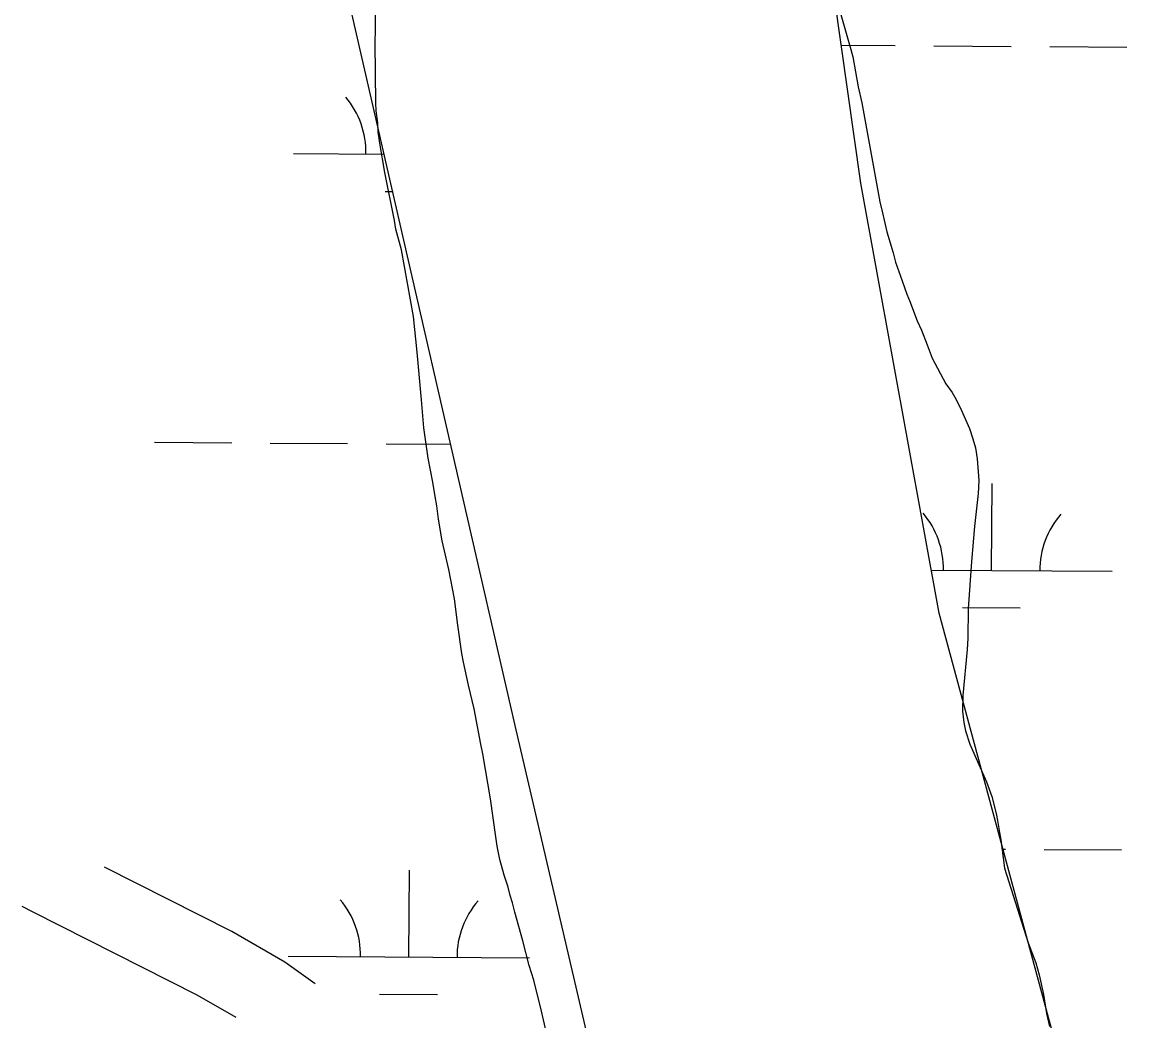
# Model space of a CAD drawing. Extents: x 3172231 to 3210228, y 940198 to 965780.
# Drawn here: x 3201942 to 3202399.9, y 956628.7 to 957042.6 of the extents above; entities that cross this region are included whole.
import ezdxf

# ---------------------------------------------------------------- set-up
doc = ezdxf.new("R2010")
doc.units = 0
for name, color, linetype in [('V-ROAD-CNTR', 7, 'Continuous'), ('V-SITE-VEGE', 7, 'Continuous'), ('V-TOPO-SHOR', 7, 'Continuous'), ('V-WETL-SWMP', 7, 'Continuous')]:
    doc.layers.add(name, color=color, linetype=linetype)

msp = doc.modelspace()

# ---------------------------------------------------------------- linework, layer by layer
at = {"layer": 'V-ROAD-CNTR'}
for points in [[(3202063.488, 956644.074), (3202050.902, 956652.975), (3202028.86, 956665.774), (3201976.109, 956692.413)], [(3202030.688, 956630.022), (3202014.554, 956639.39), (3201946.531, 956673.742), (3201941.983, 956676.134)]]:
    msp.add_lwpolyline(points, dxfattribs=at)
at = {"layer": 'V-SITE-VEGE'}
for p, q in [((3202279.327, 957052.598), (3202285.479, 957031.206)), ((3202088.504, 957039.644), (3202088.416, 957045.563)), ((3202088.336, 957033.858), (3202088.504, 957039.644)), ((3202088.551, 957009.164), (3202088.336, 957033.858)), ((3202285.479, 957031.206), (3202286.23, 957028.243)), ((3202286.23, 957028.243), (3202288.459, 957015.75)), ((3202288.459, 957015.75), (3202289.958, 957009.184)), ((3202088.785, 957005.817), (3202088.551, 957009.164)), ((3202289.958, 957009.184), (3202297.517, 956968.101)), ((3202089.393, 957000.798), (3202088.785, 957005.817)), ((3202089.625, 956997.193), (3202089.393, 957000.798)), ((3202090.235, 956992.434), (3202089.625, 956997.193)), ((3202092.338, 956980.328), (3202090.235, 956992.434)), ((3202096.315, 956960.368), (3202092.338, 956980.328)), ((3202297.517, 956968.101), (3202298.643, 956963.594)), ((3202298.643, 956963.594), (3202299.266, 956960.501)), ((3202096.934, 956956.761), (3202096.315, 956960.368)), ((3202299.266, 956960.501), (3202300.39, 956955.735)), ((3202099.189, 956948.256), (3202096.934, 956956.761)), ((3202300.39, 956955.735), (3202303.03, 956946.972)), ((3202104.141, 956920.571), (3202099.189, 956948.256)), ((3202303.03, 956946.972), (3202304.032, 956943.105)), ((3202304.032, 956943.105), (3202306.68, 956935.37)), ((3202306.68, 956935.37), (3202308.697, 956929.826)), ((3202308.697, 956929.826), (3202310.09, 956926.474)), ((3202310.09, 956926.474), (3202311.857, 956921.704)), ((3202311.857, 956921.704), (3202312.996, 956918.865)), ((3202105.712, 956905.77), (3202104.141, 956920.571)), ((3202312.996, 956918.865), (3202314.767, 956914.866)), ((3202314.767, 956914.866), (3202317.17, 956908.805)), ((3202317.17, 956908.805), (3202319.189, 956903.262)), ((3202107.504, 956886.081), (3202105.712, 956905.77)), ((3202319.189, 956903.262), (3202324.903, 956892.675)), ((3202324.903, 956892.675), (3202327.451, 956889.057)), ((3202327.451, 956889.057), (3202329.103, 956886.214)), ((3202108.452, 956874.497), (3202107.504, 956886.081)), ((3202329.103, 956886.214), (3202331.387, 956881.698)), ((3202331.387, 956881.698), (3202334.676, 956874.217)), ((3202110.295, 956861.882), (3202108.452, 956874.497)), ((3202334.676, 956874.217), (3202336.062, 956869.961)), ((3202336.062, 956869.961), (3202337.066, 956866.097)), ((3202337.066, 956866.097), (3202337.805, 956861.591)), ((3202112.284, 956851.963), (3202110.295, 956861.882)), ((3202337.805, 956861.591), (3202338.516, 956852.582)), ((3202338.516, 956852.582), (3202338.221, 956847.181)), ((3202113.14, 956846.042), (3202112.284, 956851.963)), ((3202113.885, 956842.18), (3202113.14, 956846.042)), ((3202338.221, 956847.181), (3202336.712, 956833.56)), ((3202114.62, 956836.642), (3202113.885, 956842.18)), ((3202116.101, 956827.631), (3202114.62, 956836.642)), ((3202336.712, 956833.56), (3202335.454, 956819.036)), ((3202118.847, 956815.779), (3202116.101, 956827.631)), ((3202121.207, 956803.544), (3202118.847, 956815.779)), ((3202335.454, 956819.036), (3202334.16, 956799.496)), ((3202122.546, 956792.604), (3202121.207, 956803.544)), ((3202334.16, 956799.496), (3202333.947, 956787.279)), ((3202124.262, 956780.887), (3202122.546, 956792.604)), ((3202333.947, 956787.279), (3202333.656, 956782.651)), ((3202124.883, 956777.283), (3202124.262, 956780.887)), ((3202333.656, 956782.651), (3202331.852, 956763.5)), ((3202127.005, 956767.749), (3202124.883, 956777.283)), ((3202129.378, 956757.958), (3202127.005, 956767.749)), ((3202331.852, 956763.5), (3202331.809, 956757.069)), ((3202132.108, 956743.407), (3202129.378, 956757.958)), ((3202331.809, 956757.069), (3202332.29, 956752.31)), ((3202332.29, 956752.31), (3202333.04, 956748.83)), ((3202333.04, 956748.83), (3202334.799, 956743.288)), ((3202132.981, 956739.413), (3202132.108, 956743.407)), ((3202334.799, 956743.288), (3202341.635, 956727.678)), ((3202136.065, 956720.744), (3202132.981, 956739.413)), ((3202341.635, 956727.678), (3202343.908, 956721.618)), ((3202138.398, 956704.909), (3202136.065, 956720.744)), ((3202343.908, 956721.618), (3202345.661, 956714.661)), ((3202345.661, 956714.661), (3202346.284, 956711.698)), ((3202346.284, 956711.698), (3202347.021, 956706.805)), ((3202347.021, 956706.805), (3202347.644, 956703.715)), ((3202138.887, 956701.048), (3202138.398, 956704.909)), ((3202140.007, 956695.508), (3202138.887, 956701.048)), ((3202347.644, 956703.715), (3202349.104, 956692)), ((3202141.763, 956689.065), (3202140.007, 956695.508)), ((3202349.104, 956692), (3202358.92, 956661.065)), ((3202143.401, 956684.04), (3202141.763, 956689.065)), ((3202144.277, 956680.689), (3202143.401, 956684.04)), ((3202145.283, 956677.594), (3202144.277, 956680.689)), ((3202146.158, 956673.73), (3202145.283, 956677.594)), ((3202149.549, 956661.874), (3202146.158, 956673.73)), ((3202152.179, 956651.695), (3202149.549, 956661.874)), ((3202358.92, 956661.065), (3202362.078, 956652.685)), ((3202154.065, 956645.511), (3202152.179, 956651.695)), ((3202362.078, 956652.685), (3202363.461, 956647.786)), ((3202363.461, 956647.786), (3202365.334, 956639.545)), ((3202157.319, 956632.756), (3202154.065, 956645.511)), ((3202365.334, 956639.545), (3202366.563, 956631.691)), ((3202160.065, 956620.646), (3202157.319, 956632.756)), ((3202366.563, 956631.691), (3202367.813, 956626.409))]:
    msp.add_line(p, q, dxfattribs=at)
at = {"layer": 'V-TOPO-SHOR'}
for p, q in [((3202279.327, 957052.598), (3202285.479, 957031.206)), ((3202088.504, 957039.644), (3202088.416, 957045.563)), ((3202088.336, 957033.858), (3202088.504, 957039.644)), ((3202088.551, 957009.164), (3202088.336, 957033.858)), ((3202285.479, 957031.206), (3202286.23, 957028.243)), ((3202286.23, 957028.243), (3202288.459, 957015.75)), ((3202288.459, 957015.75), (3202289.958, 957009.184)), ((3202088.785, 957005.817), (3202088.551, 957009.164)), ((3202289.958, 957009.184), (3202297.517, 956968.101)), ((3202089.393, 957000.798), (3202088.785, 957005.817)), ((3202089.625, 956997.193), (3202089.393, 957000.798)), ((3202090.235, 956992.434), (3202089.625, 956997.193)), ((3202092.338, 956980.328), (3202090.235, 956992.434)), ((3202096.315, 956960.368), (3202092.338, 956980.328)), ((3202297.517, 956968.101), (3202298.643, 956963.594)), ((3202298.643, 956963.594), (3202299.266, 956960.501)), ((3202096.934, 956956.761), (3202096.315, 956960.368)), ((3202299.266, 956960.501), (3202300.39, 956955.735)), ((3202099.189, 956948.256), (3202096.934, 956956.761)), ((3202300.39, 956955.735), (3202303.03, 956946.972)), ((3202104.141, 956920.571), (3202099.189, 956948.256)), ((3202303.03, 956946.972), (3202304.032, 956943.105)), ((3202304.032, 956943.105), (3202306.68, 956935.37)), ((3202306.68, 956935.37), (3202308.697, 956929.826)), ((3202308.697, 956929.826), (3202310.09, 956926.474)), ((3202310.09, 956926.474), (3202311.857, 956921.704)), ((3202311.857, 956921.704), (3202312.996, 956918.865)), ((3202105.712, 956905.77), (3202104.141, 956920.571)), ((3202312.996, 956918.865), (3202314.767, 956914.866)), ((3202314.767, 956914.866), (3202317.17, 956908.805)), ((3202317.17, 956908.805), (3202319.189, 956903.262)), ((3202107.504, 956886.081), (3202105.712, 956905.77)), ((3202319.189, 956903.262), (3202324.903, 956892.675)), ((3202324.903, 956892.675), (3202327.451, 956889.057)), ((3202327.451, 956889.057), (3202329.103, 956886.214)), ((3202108.452, 956874.497), (3202107.504, 956886.081)), ((3202329.103, 956886.214), (3202331.387, 956881.698)), ((3202331.387, 956881.698), (3202334.676, 956874.217)), ((3202110.295, 956861.882), (3202108.452, 956874.497)), ((3202334.676, 956874.217), (3202336.062, 956869.961)), ((3202336.062, 956869.961), (3202337.066, 956866.097)), ((3202337.066, 956866.097), (3202337.805, 956861.591)), ((3202112.284, 956851.963), (3202110.295, 956861.882)), ((3202337.805, 956861.591), (3202338.516, 956852.582)), ((3202338.516, 956852.582), (3202338.221, 956847.181)), ((3202113.14, 956846.042), (3202112.284, 956851.963)), ((3202113.885, 956842.18), (3202113.14, 956846.042)), ((3202338.221, 956847.181), (3202336.712, 956833.56)), ((3202114.62, 956836.642), (3202113.885, 956842.18)), ((3202116.101, 956827.631), (3202114.62, 956836.642)), ((3202336.712, 956833.56), (3202335.454, 956819.036)), ((3202118.847, 956815.779), (3202116.101, 956827.631)), ((3202121.207, 956803.544), (3202118.847, 956815.779)), ((3202335.454, 956819.036), (3202334.16, 956799.496)), ((3202122.546, 956792.604), (3202121.207, 956803.544)), ((3202334.16, 956799.496), (3202333.947, 956787.279)), ((3202124.262, 956780.887), (3202122.546, 956792.604)), ((3202333.947, 956787.279), (3202333.656, 956782.651)), ((3202124.883, 956777.283), (3202124.262, 956780.887)), ((3202333.656, 956782.651), (3202331.852, 956763.5)), ((3202127.005, 956767.749), (3202124.883, 956777.283)), ((3202129.378, 956757.958), (3202127.005, 956767.749)), ((3202331.852, 956763.5), (3202331.809, 956757.069)), ((3202132.108, 956743.407), (3202129.378, 956757.958)), ((3202331.809, 956757.069), (3202332.29, 956752.31)), ((3202332.29, 956752.31), (3202333.04, 956748.83)), ((3202333.04, 956748.83), (3202334.799, 956743.288)), ((3202132.981, 956739.413), (3202132.108, 956743.407)), ((3202334.799, 956743.288), (3202341.635, 956727.678)), ((3202136.065, 956720.744), (3202132.981, 956739.413)), ((3202341.635, 956727.678), (3202343.908, 956721.618)), ((3202138.398, 956704.909), (3202136.065, 956720.744)), ((3202343.908, 956721.618), (3202345.661, 956714.661)), ((3202345.661, 956714.661), (3202346.284, 956711.698)), ((3202346.284, 956711.698), (3202347.021, 956706.805)), ((3202347.021, 956706.805), (3202347.644, 956703.715)), ((3202138.887, 956701.048), (3202138.398, 956704.909)), ((3202140.007, 956695.508), (3202138.887, 956701.048)), ((3202347.644, 956703.715), (3202349.104, 956692)), ((3202141.763, 956689.065), (3202140.007, 956695.508)), ((3202349.104, 956692), (3202358.92, 956661.065)), ((3202143.401, 956684.04), (3202141.763, 956689.065)), ((3202144.277, 956680.689), (3202143.401, 956684.04)), ((3202145.283, 956677.594), (3202144.277, 956680.689)), ((3202146.158, 956673.73), (3202145.283, 956677.594)), ((3202149.549, 956661.874), (3202146.158, 956673.73)), ((3202152.179, 956651.695), (3202149.549, 956661.874)), ((3202358.92, 956661.065), (3202362.078, 956652.685)), ((3202154.065, 956645.511), (3202152.179, 956651.695)), ((3202362.078, 956652.685), (3202363.461, 956647.786)), ((3202363.461, 956647.786), (3202365.334, 956639.545)), ((3202157.319, 956632.756), (3202154.065, 956645.511)), ((3202365.334, 956639.545), (3202366.563, 956631.691)), ((3202160.065, 956620.646), (3202157.319, 956632.756)), ((3202366.563, 956631.691), (3202367.813, 956626.409))]:
    msp.add_line(p, q, dxfattribs=at)
at = {"layer": 'V-WETL-SWMP'}
for p, q in [((3202023.735, 957285.035), (3202146.171, 956751.119)), ((3202289.581, 956975.831), (3202273.073, 957092.524)), ((3202281.49, 957033.022), (3202303.888, 957032.87)), ((3202319.888, 957032.761), (3202351.887, 957032.543)), ((3202367.887, 957032.434), (3202399.886, 957032.216)), ((3202054.514, 956988.136), (3202091.877, 956987.882)), ((3202322.099, 956797.642), (3202289.581, 956975.831)), ((3202092.408, 956972.447), (3202095.421, 956972.426)), ((3201996.854, 956868.455), (3202028.853, 956868.237)), ((3202044.853, 956868.128), (3202076.852, 956867.91)), ((3202092.852, 956867.801), (3202119.455, 956867.62)), ((3202343.816, 956815.35), (3202344.061, 956851.349)), ((3202318.836, 956815.52), (3202393.815, 956815.01)), ((3202375.662, 956599.361), (3202322.099, 956797.642)), ((3202331.712, 956800.001), (3202355.711, 956799.838)), ((3202146.171, 956751.119), (3202215.059, 956455.449)), ((3202348.507, 956699.883), (3202349.623, 956699.876)), ((3202365.622, 956699.767), (3202397.621, 956699.549)), ((3202102.248, 956655.129), (3202102.493, 956691.128)), ((3202052.249, 956655.469), (3202152.247, 956654.788)), ((3202090.143, 956639.78), (3202114.143, 956639.616))]:
    msp.add_line(p, q, dxfattribs=at)
for centre, start, end in [((3202049.274, 956988.647), 358.83817, 40.38182), ((3202288.578, 956816.201), 358.83817, 40.38182), ((3202399.061, 956815.449), 138.83816, 180.38182), ((3202047.01, 956655.979), 358.83817, 40.38182), ((3202157.493, 956655.227), 138.83816, 180.38182)]:
    msp.add_arc(centre, 35.246, start, end, dxfattribs=at)

doc.saveas('drawing.dxf')
